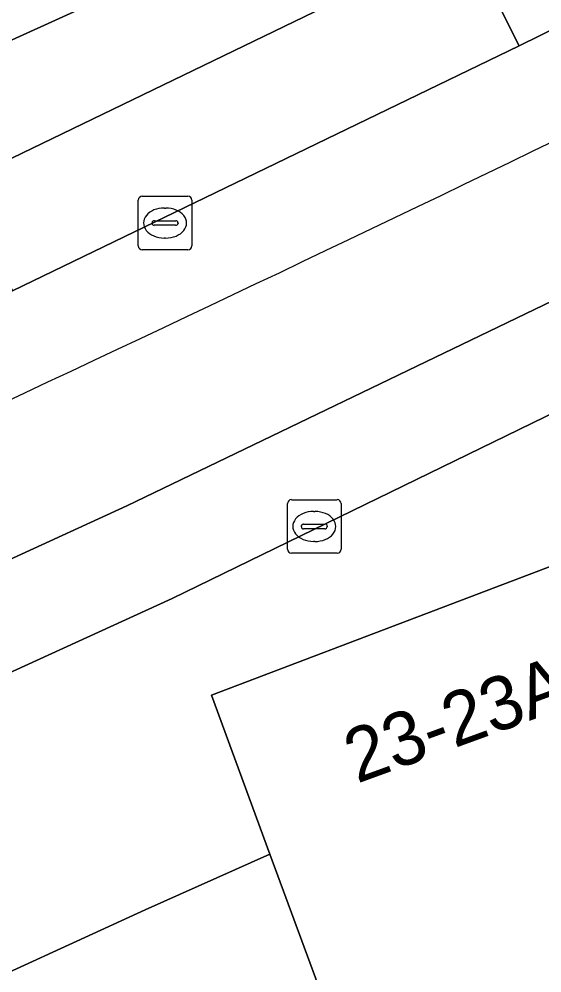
# Model space of a CAD drawing. Extents: x 160663 to 161506, y 382245 to 383291.
# Drawn here: x 161221.15 to 161230.91, y 382983.63 to 383001.42 of the extents above; entities that cross this region are included whole.
import ezdxf

# ---------------------------------------------------------------- set-up
doc = ezdxf.new("R2010")
doc.units = 0
for name, color, linetype in [('IMGEO_Kolk', 7, 'Continuous'), ('IMGEO_Pand', 7, 'Continuous'), ('IMGEO_Pand_nummerreeks', 7, 'Continuous'), ('IMGEO_Parkeervlak_open', 7, 'Continuous'), ('IMGEO_Rijbaan_lokaal_gesloten', 7, 'Continuous'), ('IMGEO_Voetpad_open', 7, 'Continuous')]:
    doc.layers.add(name, color=color, linetype=linetype)

msp = doc.modelspace()

# ---------------------------------------------------------------- linework, layer by layer
at = {"layer": 'IMGEO_Kolk'}
for p, q in [((161223.376, 382997.192), (161223.376, 382998.044)), ((161223.451, 382998.118), (161224.303, 382998.118)), ((161224.377, 382998.044), (161224.377, 382997.192)), ((161223.864, 382997.898), (161223.889, 382997.898)), ((161223.635, 382997.612), (161223.635, 382997.624)), ((161224.073, 382997.575), (161223.675, 382997.575)), ((161223.678, 382997.661), (161224.076, 382997.661)), ((161224.119, 382997.624), (161224.119, 382997.612)), ((161223.887, 382997.338), (161223.862, 382997.338)), ((161224.303, 382997.118), (161223.451, 382997.118)), ((161226.16, 382991.531), (161226.16, 382992.383)), ((161226.235, 382992.457), (161227.087, 382992.457)), ((161227.161, 382992.383), (161227.161, 382991.531)), ((161226.648, 382992.237), (161226.673, 382992.237)), ((161226.462, 382992), (161226.86, 382992)), ((161226.419, 382991.951), (161226.419, 382991.963)), ((161226.857, 382991.914), (161226.459, 382991.914)), ((161226.903, 382991.963), (161226.903, 382991.951)), ((161226.671, 382991.677), (161226.646, 382991.677)), ((161227.087, 382991.457), (161226.235, 382991.457))]:
    msp.add_line(p, q, dxfattribs=at)
for points in [[(161223.376, 382997.192), (161223.376, 382998.044)], [(161223.451, 382998.118), (161224.303, 382998.118)], [(161224.377, 382998.044), (161224.377, 382997.192)], [(161224.303, 382997.118), (161223.451, 382997.118)], [(161226.16, 382991.531), (161226.16, 382992.383)], [(161226.235, 382992.457), (161227.087, 382992.457)], [(161227.161, 382992.383), (161227.161, 382991.531)], [(161227.087, 382991.457), (161226.235, 382991.457)]]:
    msp.add_lwpolyline(points, dxfattribs=at)
for centre, radius, start, end in [((161223.453, 382998.042), 0.0765, 91.552, 178.448), ((161223.453, 382998.042), 0.0765, 91.552, 178.448), ((161224.301, 382998.042), 0.0765, 1.552, 88.448), ((161224.301, 382998.042), 0.0765, 1.552, 88.448), ((161223.675, 382997.621), 0.0403, 85.8775, 175.7526), ((161223.672, 382997.611), 0.0366, 178.938, 274.7102), ((161224.076, 382997.618), 0.043, 264.8664, 352.4533), ((161224.08, 382997.623), 0.0386, 1.7309, 96.639), ((161223.453, 382997.194), 0.0765, 181.552, 268.448), ((161223.453, 382997.194), 0.0765, 181.552, 268.448), ((161224.301, 382997.194), 0.0765, 271.552, 358.448), ((161224.301, 382997.194), 0.0765, 271.552, 358.448), ((161226.237, 382992.381), 0.0765, 91.552, 178.448), ((161226.237, 382992.381), 0.0765, 91.552, 178.448), ((161227.085, 382992.381), 0.0765, 1.552, 88.448), ((161227.085, 382992.381), 0.0765, 1.552, 88.448), ((161226.459, 382991.96), 0.0403, 85.8775, 175.7526), ((161226.864, 382991.962), 0.0386, 1.7309, 96.639), ((161226.456, 382991.95), 0.0366, 178.938, 274.7102), ((161226.86, 382991.957), 0.043, 264.8664, 352.4533), ((161226.237, 382991.533), 0.0765, 181.552, 268.448), ((161226.237, 382991.533), 0.0765, 181.552, 268.448), ((161227.085, 382991.533), 0.0765, 271.552, 358.448), ((161227.085, 382991.533), 0.0765, 271.552, 358.448)]:
    msp.add_arc(centre, radius, start, end, dxfattribs=at)
for centre, major_axis, ratio, start_param, end_param in [((161223.863, 382997.618), (-0.387, 0.002), 0.722429, 4.712389, 7.853982), ((161223.888, 382997.618), (-0.39, 0.002), 0.717154, 1.570796, 4.712389), ((161226.647, 382991.957), (-0.387, 0.002), 0.722429, 4.712389, 7.853982), ((161226.672, 382991.957), (-0.39, 0.002), 0.717154, 1.570796, 4.712389)]:
    msp.add_ellipse(centre, major_axis=major_axis, ratio=ratio, start_param=start_param, end_param=end_param, dxfattribs=at)
at = {"layer": 'IMGEO_Pand'}
for points in [[(161225.45, 383003.047), (161218.128, 383011.76), (161217.039, 383012.986), (161211.821, 383008.504), (161212.691, 383007.025), (161212.904, 383006.759), (161218.028, 383000.369), (161218.387, 382999.837), (161218.746, 383000)], [(161234.65, 382984.425), (161235.835, 382984.835), (161233.386, 382992.093), (161224.742, 382988.809), (161225.834, 382985.847), (161227.282, 382981.919), (161228.287, 382978.275), (161230.529, 382978.948), (161232.081, 382973.192), (161236.779, 382974.421), (161236.656, 382976.207), (161236.47, 382976.97), (161235.561, 382980.693)], [(161228.913, 382976.007), (161228.287, 382978.275), (161227.282, 382981.919), (161225.834, 382985.847), (161223.508, 382984.807), (161217.125, 382981.88), (161220.397, 382971.074), (161220.719, 382971.171), (161222.636, 382964.931), (161225.744, 382965.936), (161224.026, 382971.283), (161223.072, 382974.253)]]:
    msp.add_lwpolyline(points, close=True, dxfattribs=at)
at = {"layer": 'IMGEO_Parkeervlak_open'}
msp.add_lwpolyline([(161230.482, 383000.926), (161229.478, 383002.923), (161220.077, 382998.376), (161221.034, 382996.354)], close=True, dxfattribs=at)
at = {"layer": 'IMGEO_Rijbaan_lokaal_gesloten'}
for points in [[(161240.17, 383003.597), (161239.357, 383005.3), (161230.482, 383000.926), (161221.034, 382996.354), (161210.547, 382991.586), (161204.974, 382989.147)], [(161174.239, 382974.445), (161166.825, 382971.475), (161160.123, 382968.824), (161156.081, 382967.198), (161157.124, 382964.597), (161168.258, 382969.03), (161173.59, 382971.178), (161183.915, 382975.314), (161188.889, 382977.325), (161200.756, 382982.281), (161214.852, 382988.532), (161223.167, 382992.343), (161241.404, 383001.128)], [(161241.404, 383001.128), (161223.167, 382992.343), (161214.852, 382988.532), (161200.756, 382982.281), (161188.889, 382977.325), (161183.915, 382975.314), (161173.59, 382971.178), (161168.258, 382969.03), (161157.124, 382964.597)], [(161157.832, 382962.832), (161158.309, 382963.049), (161161.665, 382964.387), (161161.928, 382964.498), (161172.679, 382968.786), (161174.068, 382969.337), (161184.627, 382973.584), (161189.705, 382975.644), (161194.24, 382977.481), (161201.608, 382980.585), (161206.259, 382982.613), (161210.373, 382984.439), (161215.681, 382986.809), (161224.009, 382990.613), (161242.223, 382999.485)]]:
    msp.add_lwpolyline(points, dxfattribs=at)
msp.add_arc((160868.219, 383748.411), 832.524, 294.434221, 296.536976, dxfattribs=at)
msp.add_arc((160868.219, 383748.411), 832.524, 294.434221, 296.536976, dxfattribs=at)
at = {"layer": 'IMGEO_Voetpad_open'}
for points in [[(161247.482, 383014.311), (161244.563, 383012.322), (161240.43, 383009.855), (161239.938, 383009.631), (161235.76, 383007.732), (161230.677, 383005.422), (161225.45, 383003.047), (161218.746, 383000), (161218.387, 382999.837), (161215.927, 382998.719), (161207.509, 382994.893), (161207.386, 382994.837), (161196.535, 382990.534), (161193.162, 382989.227), (161186.303, 382986.412), (161179.687, 382983.697), (161176.249, 382982.286), (161172.274, 382980.682), (161168.825, 382979.267), (161169.178, 382978.408), (161162.58, 382975.702), (161162.228, 382976.56), (161157.171, 382974.486)], [(161204.974, 382989.147), (161204.084, 382991.156), (161209.661, 382993.575), (161210.547, 382991.586), (161221.034, 382996.354), (161220.077, 382998.376), (161229.478, 383002.923), (161230.482, 383000.926), (161239.357, 383005.3)], [(161242.223, 382999.485), (161224.009, 382990.613), (161215.681, 382986.809), (161210.373, 382984.439), (161211.324, 382982.345), (161206.778, 382980.364), (161202.487, 382978.485), (161201.608, 382980.585), (161194.24, 382977.481), (161195.09, 382975.354), (161189.903, 382973.247), (161185.498, 382971.482), (161184.627, 382973.584), (161174.068, 382969.337), (161172.679, 382968.786), (161173.479, 382966.861), (161162.787, 382962.453), (161161.928, 382964.498), (161161.665, 382964.387), (161162.502, 382962.254), (161159.169, 382960.909), (161158.309, 382963.049), (161157.832, 382962.832)], [(161140.009, 382950.063), (161159.988, 382958.892), (161168.368, 382962.246), (161174.899, 382964.861), (161175.465, 382965.087), (161180.692, 382967.179), (161181.027, 382967.314), (161186.555, 382969.526), (161196.169, 382973.375), (161203.57, 382976.337), (161209.24, 382978.607), (161213.1, 382980.152), (161213.261, 382980.219), (161216.787, 382981.701), (161217.125, 382981.88), (161223.508, 382984.807), (161225.834, 382985.847), (161224.742, 382988.809), (161233.386, 382992.093)]]:
    msp.add_lwpolyline(points, dxfattribs=at)

# ---------------------------------------------------------------- texts
at = {"layer": 'IMGEO_Pand_nummerreeks'}
msp.add_text('23-23A', height=1, rotation=20.0363, dxfattribs=at).set_placement((161227.457, 382987.157))

doc.saveas('drawing.dxf')
